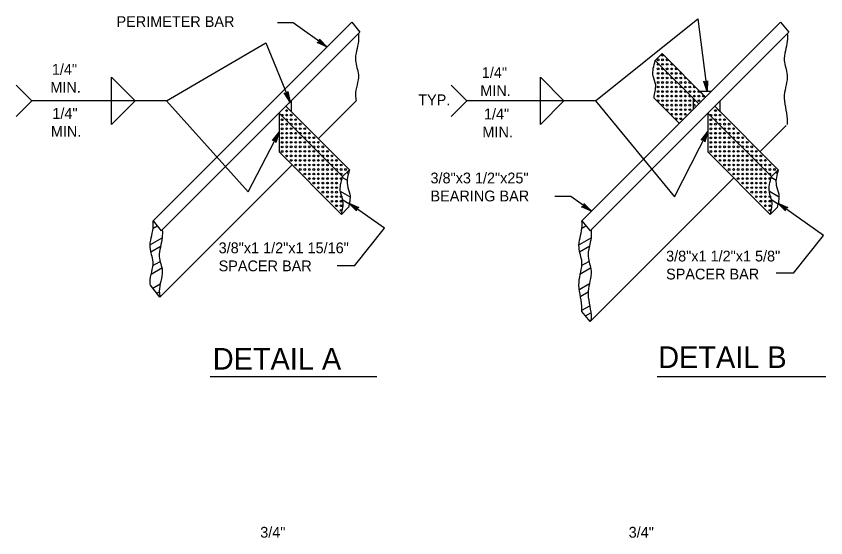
# Model space of a CAD drawing. Extents: x 2087776 to 2104538, y 970919 to 982612.
# Drawn here: x 2097222 to 2097960, y 979201 to 979676 of the extents above; entities that cross this region are included whole.
import ezdxf

# ---------------------------------------------------------------- set-up
doc = ezdxf.new("R2010")
doc.units = 0
doc.layers.add('1', color=7, linetype='Continuous')

msp = doc.modelspace()

# ---------------------------------------------------------------- linework, layer by layer
at = {"layer": '1'}
for p, q in [((2097347.28, 979489.95), (2097528.37, 979671.03)), ((2097474.99, 979670.24), (2097460.67, 979670.24)), ((2097505.74, 979648.4), (2097474.99, 979670.24)), ((2097528.37, 979671.03), (2097535.81, 979661.76)), ((2097738.16, 979489.95), (2097919.25, 979671.03)), ((2097919.25, 979671.03), (2097926.69, 979661.76)), ((2097355.64, 979481.6), (2097535.81, 979661.76)), ((2097746.52, 979481.6), (2097926.69, 979661.76)), ((2097805.01, 979636.07), (2097811.28, 979642.34)), ((2097850.92, 979602.7), (2097811.28, 979642.34)), ((2097844.65, 979596.43), (2097805.01, 979636.07)), ((2097460.04, 979602.7), (2097430.15, 979572.81)), ((2097850.92, 979602.7), (2097821.03, 979572.81)), ((2097359.61, 979599.32), (2097236.84, 979599.32)), ((2097497.92, 979564.81), (2097532.3, 979599.2)), ((2097750.49, 979599.32), (2097633.22, 979599.32)), ((2097750.49, 979599.32), (2097822.52, 979511.91)), ((2097826.94, 979578.72), (2097804.01, 979601.66)), ((2097519.97, 979530.24), (2097462.13, 979588.08)), ((2097462.13, 979587.25), (2097462.13, 979552.65)), ((2097526.23, 979536.5), (2097468.39, 979594.34)), ((2097910.86, 979530.24), (2097853.01, 979588.09)), ((2097853.01, 979587.25), (2097853.01, 979552.66)), ((2097917.12, 979536.5), (2097859.27, 979594.35)), ((2097900.61, 979553), (2097924.4, 979576.81)), ((2097822.52, 979511.91), (2097853.01, 979571.33)), ((2097518.96, 979495.82), (2097462.13, 979552.65)), ((2097909.85, 979495.82), (2097853.01, 979552.66)), ((2097353.49, 979420.39), (2097473.94, 979540.84)), ((2097519.97, 979530.24), (2097526.23, 979536.5)), ((2097910.86, 979530.24), (2097917.12, 979536.5)), ((2097745.61, 979398), (2097876.63, 979529.03)), ((2097558.29, 979483.1), (2097525.83, 979506.15)), ((2097727.9, 979512.05), (2097713.58, 979512.05)), ((2097746.82, 979498.61), (2097727.9, 979512.05)), ((2097958.44, 979476.51), (2097916.71, 979506.15)), ((2097525.22, 979502.08), (2097518.96, 979495.82)), ((2097916.11, 979502.08), (2097909.85, 979495.82)), ((2097347.28, 979489.95), (2097354.72, 979480.68)), ((2097738.16, 979489.95), (2097745.61, 979480.68)), ((2097354.72, 979480.68), (2097355.64, 979481.6)), ((2097530.96, 979448.92), (2097558.29, 979483.1)), ((2097931.11, 979442.34), (2097958.44, 979476.51)), ((2097530.96, 979448.92), (2097515.12, 979448.92)), ((2097931.11, 979442.34), (2097915.27, 979442.34)), ((2097353.49, 979420.39), (2097344.84, 979431.18)), ((2097745.61, 979398), (2097738.16, 979407.28)), ((2097551.15, 979347.85), (2097399.35, 979347.85)), ((2097960.44, 979347.85), (2097806.64, 979347.85))]:
    msp.add_line(p, q, dxfattribs=at)
for points in [[(2097750.49, 979599.32), (2097843.71, 979674.06), (2097852.16, 979607.71)], [(2097505.74, 979648.4), (2097496.7, 979652.57), (2097497.16, 979652.56), (2097497.62, 979652.56), (2097497.96, 979652.71), (2097498.31, 979652.87), (2097498.55, 979653.1), (2097498.78, 979653.34), (2097498.93, 979653.64), (2097499.07, 979653.94), (2097499.1, 979654.32), (2097499.14, 979654.7), (2097498.98, 979655.13), (2097498.82, 979655.56), (2097505.74, 979648.4), (2097498.98, 979655.13), (2097499.14, 979654.7), (2097505.74, 979648.4), (2097499.1, 979654.32), (2097499.07, 979653.94), (2097505.74, 979648.4), (2097498.93, 979653.64), (2097498.78, 979653.34), (2097505.74, 979648.4), (2097498.55, 979653.1), (2097498.31, 979652.87), (2097505.74, 979648.4), (2097497.96, 979652.71), (2097497.62, 979652.56), (2097505.74, 979648.4), (2097497.16, 979652.56)], [(2097359.61, 979599.32), (2097449.94, 979652.23), (2097472.2, 979598.16)], [(2097852.16, 979607.71), (2097849.11, 979617.18), (2097849.41, 979616.84), (2097849.72, 979616.5), (2097850.07, 979616.35), (2097850.42, 979616.2), (2097850.75, 979616.18), (2097851.09, 979616.17), (2097851.4, 979616.27), (2097851.72, 979616.36), (2097852.02, 979616.6), (2097852.32, 979616.83), (2097852.54, 979617.24), (2097852.75, 979617.65), (2097852.16, 979607.71), (2097852.54, 979617.24), (2097852.32, 979616.83), (2097852.16, 979607.71), (2097852.02, 979616.6), (2097851.72, 979616.36), (2097852.16, 979607.71), (2097851.4, 979616.27), (2097851.09, 979616.17), (2097852.16, 979607.71), (2097850.75, 979616.18), (2097850.42, 979616.2), (2097852.16, 979607.71), (2097850.07, 979616.35), (2097849.72, 979616.5), (2097852.16, 979607.71), (2097849.41, 979616.84)], [(2097222.48, 979584.97), (2097236.84, 979599.32), (2097222.48, 979613.67)], [(2097618.86, 979584.97), (2097633.22, 979599.32), (2097618.86, 979613.67)], [(2097472.2, 979598.16), (2097466.78, 979606.51), (2097467.16, 979606.26), (2097467.55, 979606.01), (2097467.93, 979605.96), (2097468.3, 979605.9), (2097468.63, 979605.98), (2097468.95, 979606.05), (2097469.24, 979606.23), (2097469.52, 979606.4), (2097469.75, 979606.71), (2097469.98, 979607.01), (2097470.07, 979607.46), (2097470.17, 979607.91), (2097472.2, 979598.16), (2097470.07, 979607.46), (2097469.98, 979607.01), (2097472.2, 979598.16), (2097469.75, 979606.71), (2097469.52, 979606.4), (2097472.2, 979598.16), (2097469.24, 979606.23), (2097468.95, 979606.05), (2097472.2, 979598.16), (2097468.63, 979605.98), (2097468.3, 979605.9), (2097472.2, 979598.16), (2097467.93, 979605.96), (2097467.55, 979606.01), (2097472.2, 979598.16), (2097467.16, 979606.26)], [(2097359.61, 979599.32), (2097434.07, 979516.21), (2097462.13, 979570.87)], [(2097462.13, 979570.87), (2097459.29, 979561.33), (2097459.23, 979561.78), (2097459.17, 979562.24), (2097458.97, 979562.56), (2097458.76, 979562.88), (2097458.5, 979563.08), (2097458.23, 979563.28), (2097457.91, 979563.38), (2097457.6, 979563.48), (2097457.22, 979563.46), (2097456.84, 979563.44), (2097456.43, 979563.22), (2097456.03, 979563), (2097462.13, 979570.87), (2097456.43, 979563.22), (2097456.84, 979563.44), (2097462.13, 979570.87), (2097457.22, 979563.46), (2097457.6, 979563.48), (2097462.13, 979570.87), (2097457.91, 979563.38), (2097458.23, 979563.28), (2097462.13, 979570.87), (2097458.5, 979563.08), (2097458.76, 979562.88), (2097462.13, 979570.87), (2097458.97, 979562.56), (2097459.17, 979562.24), (2097462.13, 979570.87), (2097459.23, 979561.78)], [(2097853.01, 979571.33), (2097850.18, 979561.79), (2097850.12, 979562.24), (2097850.06, 979562.7), (2097849.85, 979563.02), (2097849.65, 979563.34), (2097849.38, 979563.54), (2097849.12, 979563.74), (2097848.8, 979563.84), (2097848.48, 979563.94), (2097848.1, 979563.92), (2097847.72, 979563.89), (2097847.32, 979563.68), (2097846.91, 979563.46), (2097853.01, 979571.33), (2097847.32, 979563.68), (2097847.72, 979563.89), (2097853.01, 979571.33), (2097848.1, 979563.92), (2097848.48, 979563.94), (2097853.01, 979571.33), (2097848.8, 979563.84), (2097849.12, 979563.74), (2097853.01, 979571.33), (2097849.38, 979563.54), (2097849.65, 979563.34), (2097853.01, 979571.33), (2097849.85, 979563.02), (2097850.06, 979562.7), (2097853.01, 979571.33), (2097850.12, 979562.24)], [(2097524.41, 979526.7), (2097519.74, 979529.39)], [(2097525.2, 979533.06), (2097523.67, 979533.94)], [(2097915.3, 979526.7), (2097910.63, 979529.4)], [(2097916.08, 979533.07), (2097914.56, 979533.94)], [(2097526.48, 979511.86), (2097518.12, 979516.7)], [(2097917.36, 979511.87), (2097909.01, 979516.7)], [(2097525.67, 979505.51), (2097520.21, 979508.66)], [(2097525.83, 979506.15), (2097534.87, 979501.98), (2097534.41, 979501.99), (2097533.95, 979501.99), (2097533.6, 979501.84), (2097533.25, 979501.68), (2097533.02, 979501.45), (2097532.78, 979501.22), (2097532.64, 979500.92), (2097532.49, 979500.61), (2097532.46, 979500.23), (2097532.43, 979499.85), (2097532.59, 979499.42), (2097532.74, 979498.99), (2097525.83, 979506.15), (2097532.59, 979499.42), (2097532.43, 979499.85), (2097525.83, 979506.15), (2097532.46, 979500.23), (2097532.49, 979500.61), (2097525.83, 979506.15), (2097532.64, 979500.92), (2097532.78, 979501.22), (2097525.83, 979506.15), (2097533.02, 979501.45), (2097533.25, 979501.68), (2097525.83, 979506.15), (2097533.6, 979501.84), (2097533.95, 979501.99), (2097525.83, 979506.15), (2097534.41, 979501.99)], [(2097916.55, 979505.52), (2097911.09, 979508.67)], [(2097916.71, 979506.15), (2097925.75, 979501.98), (2097925.29, 979501.99), (2097924.83, 979501.99), (2097924.48, 979501.84), (2097924.13, 979501.68), (2097923.9, 979501.45), (2097923.66, 979501.22), (2097923.52, 979500.92), (2097923.37, 979500.61), (2097923.34, 979500.23), (2097923.31, 979499.85), (2097923.47, 979499.42), (2097923.62, 979498.99), (2097916.71, 979506.15), (2097923.47, 979499.42), (2097923.31, 979499.85), (2097916.71, 979506.15), (2097923.34, 979500.23), (2097923.37, 979500.61), (2097916.71, 979506.15), (2097923.52, 979500.92), (2097923.66, 979501.22), (2097916.71, 979506.15), (2097923.9, 979501.45), (2097924.13, 979501.68), (2097916.71, 979506.15), (2097924.48, 979501.84), (2097924.83, 979501.99), (2097916.71, 979506.15), (2097925.29, 979501.99)], [(2097746.82, 979498.61), (2097737.78, 979502.78), (2097738.24, 979502.77), (2097738.7, 979502.77), (2097739.05, 979502.92), (2097739.39, 979503.08), (2097739.63, 979503.31), (2097739.87, 979503.55), (2097740.01, 979503.85), (2097740.15, 979504.15), (2097740.19, 979504.53), (2097740.22, 979504.91), (2097740.06, 979505.34), (2097739.9, 979505.77), (2097746.82, 979498.61), (2097740.06, 979505.34), (2097740.22, 979504.91), (2097746.82, 979498.61), (2097740.19, 979504.53), (2097740.15, 979504.15), (2097746.82, 979498.61), (2097740.01, 979503.85), (2097739.87, 979503.55), (2097746.82, 979498.61), (2097739.63, 979503.31), (2097739.39, 979503.08), (2097746.82, 979498.61), (2097739.05, 979502.92), (2097738.7, 979502.77), (2097746.82, 979498.61), (2097738.24, 979502.77)], [(2097347.22, 979483.3), (2097350.92, 979485.44)], [(2097738.11, 979483.3), (2097741.8, 979485.44)], [(2097355.03, 979480.99), (2097355.64, 979481.34)], [(2097745.91, 979480.99), (2097746.52, 979481.34)], [(2097345.04, 979468.4), (2097355.54, 979474.47)], [(2097735.92, 979468.4), (2097746.42, 979474.47)], [(2097345.11, 979461.63), (2097354.62, 979467.12)], [(2097735.99, 979461.63), (2097745.5, 979467.12)], [(2097345.42, 979441.35), (2097355.21, 979446.99)], [(2097346.97, 979449.06), (2097353.58, 979452.88)], [(2097736.3, 979441.35), (2097746.09, 979446.99)], [(2097737.85, 979449.06), (2097744.46, 979452.88)], [(2097346.93, 979428.58), (2097353.6, 979432.43)], [(2097736.3, 979427.71), (2097744.48, 979432.43)], [(2097350.66, 979423.92), (2097353, 979425.27)], [(2097737.1, 979421.35), (2097743.88, 979425.27)], [(2097738.15, 979408.32), (2097745.5, 979412.56)], [(2097741.33, 979403.34), (2097746.2, 979406.14)], [(2097745.07, 979398.67), (2097746.51, 979399.51)]]:
    msp.add_lwpolyline(points, dxfattribs=at)
for points in [[(2097309.38, 979620.84), (2097330.9, 979599.32), (2097309.38, 979577.79)], [(2097700.26, 979620.84), (2097721.78, 979599.32), (2097700.26, 979577.79)], [(2097850.92, 979602.7), (2097855.93, 979607.71), (2097845.9, 979607.71)], [(2097468.39, 979594.34), (2097473.4, 979589.33), (2097473.4, 979599.36)], [(2097844.65, 979596.43), (2097839.64, 979601.44), (2097839.64, 979591.42)], [(2097859.27, 979594.35), (2097864.28, 979589.34), (2097864.28, 979599.36)]]:
    msp.add_lwpolyline(points, close=True, dxfattribs=at)
for centre in [(2097811.68, 979640.79), (2097807.54, 979636.66), (2097807.54, 979632.52), (2097811.68, 979636.66), (2097811.68, 979632.52), (2097815.81, 979636.66), (2097815.81, 979632.52), (2097819.95, 979632.52), (2097807.54, 979628.39), (2097807.54, 979624.26), (2097811.68, 979628.39), (2097811.68, 979624.26), (2097815.81, 979628.39), (2097815.81, 979624.26), (2097819.95, 979628.39), (2097819.95, 979624.26), (2097824.08, 979628.39), (2097824.08, 979624.26), (2097828.21, 979624.26), (2097807.54, 979620.12), (2097807.54, 979615.99), (2097811.68, 979620.12), (2097811.68, 979615.99), (2097815.81, 979620.12), (2097815.81, 979615.99), (2097819.95, 979620.12), (2097819.95, 979615.99), (2097824.08, 979620.12), (2097824.08, 979615.99), (2097828.21, 979620.12), (2097828.21, 979615.99), (2097832.35, 979620.12), (2097832.35, 979615.99), (2097836.48, 979615.99), (2097807.54, 979611.85), (2097811.68, 979611.85), (2097815.81, 979611.85), (2097819.95, 979611.85), (2097824.08, 979611.85), (2097828.21, 979611.85), (2097832.35, 979611.85), (2097836.48, 979611.85), (2097840.61, 979611.85), (2097807.54, 979607.72), (2097807.54, 979603.59), (2097811.68, 979607.72), (2097811.68, 979603.59), (2097815.81, 979607.72), (2097815.81, 979603.59), (2097819.95, 979607.72), (2097819.95, 979603.59), (2097824.08, 979607.72), (2097824.08, 979603.59), (2097828.21, 979607.72), (2097828.21, 979603.59), (2097832.35, 979607.72), (2097832.35, 979603.59), (2097836.48, 979607.72), (2097836.48, 979603.59), (2097840.61, 979607.72), (2097840.61, 979603.59), (2097844.75, 979607.72), (2097844.75, 979603.59), (2097848.88, 979603.59), (2097807.54, 979599.45), (2097811.68, 979599.45), (2097811.68, 979595.32), (2097815.81, 979599.45), (2097815.81, 979595.32), (2097819.95, 979599.45), (2097819.95, 979595.32), (2097824.08, 979599.45), (2097824.08, 979595.32), (2097828.21, 979599.45), (2097828.21, 979595.32), (2097832.35, 979599.45), (2097832.35, 979595.32), (2097836.48, 979599.45), (2097836.48, 979595.32), (2097840.61, 979599.45), (2097840.61, 979595.32), (2097844.75, 979599.45), (2097468.99, 979590.42), (2097468.99, 979586.29), (2097473.12, 979586.29), (2097815.81, 979591.19), (2097819.95, 979591.19), (2097819.95, 979587.05), (2097824.08, 979591.19), (2097824.08, 979587.05), (2097828.21, 979591.19), (2097828.21, 979587.05), (2097832.35, 979591.19), (2097832.35, 979587.05), (2097836.48, 979591.19), (2097859.87, 979590.43), (2097859.87, 979586.29), (2097864.01, 979586.29), (2097464.82, 979586.18), (2097464.82, 979582.04), (2097468.99, 979582.15), (2097473.12, 979582.15), (2097477.26, 979582.15), (2097824.08, 979582.92), (2097828.21, 979582.92), (2097855.7, 979586.18), (2097855.7, 979582.05), (2097859.87, 979582.16), (2097864.01, 979582.16), (2097868.14, 979582.16), (2097464.82, 979577.91), (2097464.82, 979573.78), (2097468.99, 979578.02), (2097468.99, 979573.88), (2097473.12, 979578.02), (2097473.12, 979573.88), (2097477.26, 979578.02), (2097477.26, 979573.88), (2097481.39, 979578.02), (2097481.39, 979573.88), (2097485.52, 979573.88), (2097855.7, 979577.92), (2097855.7, 979573.78), (2097859.87, 979578.02), (2097859.87, 979573.89), (2097864.01, 979578.02), (2097864.01, 979573.89), (2097868.14, 979578.02), (2097868.14, 979573.89), (2097872.28, 979578.02), (2097872.28, 979573.89), (2097876.41, 979573.89), (2097464.82, 979569.64), (2097464.82, 979565.51), (2097468.99, 979569.75), (2097468.99, 979565.62), (2097473.12, 979569.75), (2097473.12, 979565.62), (2097477.26, 979569.75), (2097477.26, 979565.62), (2097481.39, 979569.75), (2097481.39, 979565.62), (2097485.52, 979569.75), (2097485.52, 979565.62), (2097489.66, 979569.75), (2097489.66, 979565.62), (2097493.79, 979565.62), (2097855.7, 979569.65), (2097855.7, 979565.51), (2097859.87, 979569.76), (2097859.87, 979565.62), (2097864.01, 979569.76), (2097864.01, 979565.62), (2097868.14, 979569.76), (2097868.14, 979565.62), (2097872.28, 979569.76), (2097872.28, 979565.62), (2097876.41, 979569.76), (2097876.41, 979565.62), (2097880.54, 979569.76), (2097880.54, 979565.62), (2097884.68, 979565.62), (2097464.82, 979561.37), (2097464.82, 979557.24), (2097468.99, 979561.48), (2097468.99, 979557.35), (2097473.12, 979561.48), (2097473.12, 979557.35), (2097477.26, 979561.48), (2097477.26, 979557.35), (2097481.39, 979561.48), (2097481.39, 979557.35), (2097485.52, 979561.48), (2097485.52, 979557.35), (2097489.66, 979561.48), (2097489.66, 979557.35), (2097493.79, 979561.48), (2097493.79, 979557.35), (2097497.93, 979561.48), (2097497.93, 979557.35), (2097502.06, 979557.35), (2097855.7, 979561.38), (2097855.7, 979557.25), (2097859.87, 979561.49), (2097859.87, 979557.35), (2097864.01, 979561.49), (2097864.01, 979557.35), (2097868.14, 979561.49), (2097868.14, 979557.35), (2097872.28, 979561.49), (2097872.28, 979557.35), (2097876.41, 979561.49), (2097876.41, 979557.35), (2097880.54, 979561.49), (2097880.54, 979557.35), (2097884.68, 979561.49), (2097884.68, 979557.35), (2097888.81, 979561.49), (2097888.81, 979557.35), (2097892.95, 979557.35), (2097464.82, 979553.11), (2097468.99, 979553.22), (2097473.12, 979553.22), (2097477.26, 979553.22), (2097481.39, 979553.22), (2097485.52, 979553.22), (2097489.66, 979553.22), (2097493.79, 979553.22), (2097497.93, 979553.22), (2097502.06, 979553.22), (2097506.19, 979553.22), (2097855.7, 979553.11), (2097859.87, 979553.22), (2097864.01, 979553.22), (2097868.14, 979553.22), (2097872.28, 979553.22), (2097876.41, 979553.22), (2097880.54, 979553.22), (2097884.68, 979553.22), (2097888.81, 979553.22), (2097892.95, 979553.22), (2097897.08, 979553.22), (2097468.99, 979549.08), (2097473.12, 979549.08), (2097473.12, 979544.95), (2097477.26, 979549.08), (2097477.26, 979544.95), (2097481.39, 979549.08), (2097481.39, 979544.95), (2097485.52, 979549.08), (2097485.52, 979544.95), (2097489.66, 979549.08), (2097489.66, 979544.95), (2097493.79, 979549.08), (2097493.79, 979544.95), (2097497.93, 979549.08), (2097497.93, 979544.95), (2097502.06, 979549.08), (2097502.06, 979544.95), (2097506.19, 979549.08), (2097506.19, 979544.95), (2097510.33, 979549.08), (2097510.33, 979544.95), (2097514.46, 979544.95), (2097859.87, 979549.09), (2097864.01, 979549.09), (2097864.01, 979544.95), (2097868.14, 979549.09), (2097868.14, 979544.95), (2097872.28, 979549.09), (2097872.28, 979544.95), (2097876.41, 979549.09), (2097876.41, 979544.95), (2097880.54, 979549.09), (2097880.54, 979544.95), (2097884.68, 979549.09), (2097884.68, 979544.95), (2097888.81, 979549.09), (2097888.81, 979544.95), (2097892.95, 979549.09), (2097892.95, 979544.95), (2097897.08, 979549.09), (2097897.08, 979544.95), (2097901.21, 979549.09), (2097901.21, 979544.95), (2097905.35, 979544.95), (2097477.26, 979540.81), (2097481.39, 979540.81), (2097481.39, 979536.68), (2097485.52, 979540.81), (2097485.52, 979536.68), (2097489.66, 979540.81), (2097489.66, 979536.68), (2097493.79, 979540.81), (2097493.79, 979536.68), (2097497.93, 979540.81), (2097497.93, 979536.68), (2097502.06, 979540.81), (2097502.06, 979536.68), (2097506.19, 979540.81), (2097506.19, 979536.68), (2097510.33, 979540.81), (2097510.33, 979536.68), (2097514.46, 979540.81), (2097514.46, 979536.68), (2097518.6, 979540.81), (2097518.6, 979536.68), (2097522.73, 979536.68), (2097868.14, 979540.82), (2097872.28, 979540.82), (2097872.28, 979536.68), (2097876.41, 979540.82), (2097876.41, 979536.68), (2097880.54, 979540.82), (2097880.54, 979536.68), (2097884.68, 979540.82), (2097884.68, 979536.68), (2097888.81, 979540.82), (2097888.81, 979536.68), (2097892.95, 979540.82), (2097892.95, 979536.68), (2097897.08, 979540.82), (2097897.08, 979536.68), (2097901.21, 979540.82), (2097901.21, 979536.68), (2097905.35, 979540.82), (2097905.35, 979536.68), (2097909.48, 979540.82), (2097909.48, 979536.68), (2097913.61, 979536.68), (2097485.52, 979532.55), (2097489.66, 979532.55), (2097489.66, 979528.41), (2097493.79, 979532.55), (2097493.79, 979528.41), (2097497.93, 979532.55), (2097497.93, 979528.41), (2097502.06, 979532.55), (2097502.06, 979528.41), (2097506.19, 979532.55), (2097506.19, 979528.41), (2097510.33, 979532.55), (2097510.33, 979528.41), (2097514.46, 979532.55), (2097514.46, 979528.41), (2097518.6, 979532.55), (2097518.6, 979528.41), (2097876.41, 979532.55), (2097880.54, 979532.55), (2097880.54, 979528.42), (2097884.68, 979532.55), (2097884.68, 979528.42), (2097888.81, 979532.55), (2097888.81, 979528.42), (2097892.95, 979532.55), (2097892.95, 979528.42), (2097897.08, 979532.55), (2097897.08, 979528.42), (2097901.21, 979532.55), (2097901.21, 979528.42), (2097905.35, 979532.55), (2097905.35, 979528.42), (2097909.48, 979532.55), (2097909.48, 979528.42), (2097493.79, 979524.28), (2097497.93, 979524.28), (2097497.93, 979520.14), (2097502.06, 979524.28), (2097502.06, 979520.14), (2097506.19, 979524.28), (2097506.19, 979520.14), (2097510.33, 979524.28), (2097510.33, 979520.14), (2097514.46, 979524.28), (2097514.46, 979520.14), (2097884.68, 979524.28), (2097888.81, 979524.28), (2097888.81, 979520.15), (2097892.95, 979524.28), (2097892.95, 979520.15), (2097897.08, 979524.28), (2097897.08, 979520.15), (2097901.21, 979524.28), (2097901.21, 979520.15), (2097905.35, 979524.28), (2097905.35, 979520.15), (2097502.06, 979516.01), (2097506.19, 979516.01), (2097510.33, 979516.01), (2097514.46, 979516.01), (2097892.95, 979516.02), (2097897.08, 979516.02), (2097901.21, 979516.02), (2097905.35, 979516.02), (2097506.19, 979511.88), (2097510.33, 979511.88), (2097510.33, 979507.74), (2097514.46, 979511.88), (2097514.46, 979507.74), (2097518.6, 979511.88), (2097518.6, 979507.74), (2097897.08, 979511.88), (2097901.21, 979511.88), (2097901.21, 979507.75), (2097905.35, 979511.88), (2097905.35, 979507.75), (2097909.48, 979511.88), (2097909.48, 979507.75), (2097514.46, 979503.61), (2097518.6, 979503.61), (2097518.6, 979499.48), (2097905.35, 979503.61), (2097909.48, 979503.61), (2097909.48, 979499.48)]:
    msp.add_circle(centre, 0.786, dxfattribs=at)
for points in [[(2097534.44, 979660.4), (2097534.38, 979653.62), (2097531.75, 979636.08), (2097534.38, 979622.92), (2097531.75, 979604.5), (2097532.3, 979599.2)], [(2097925.32, 979660.4), (2097925.26, 979653.62), (2097922.63, 979636.08), (2097925.26, 979622.92), (2097922.63, 979604.5), (2097925.26, 979582.57), (2097925.32, 979577.72)], [(2097804.01, 979601.66), (2097804, 979602.1), (2097805.37, 979613.79), (2097803.17, 979621.87), (2097805.01, 979636.07)], [(2097526.23, 979536.5), (2097524.39, 979522.3), (2097526.6, 979514.22), (2097525.23, 979502.07)], [(2097917.12, 979536.5), (2097915.28, 979522.3), (2097917.48, 979514.22), (2097916.12, 979502.08)], [(2097518.96, 979495.82), (2097520.34, 979507.95), (2097518.12, 979516.04), (2097519.97, 979530.24)], [(2097909.85, 979495.82), (2097911.22, 979507.95), (2097909.01, 979516.04), (2097910.86, 979530.24)], [(2097344.84, 979431.18), (2097344.6, 979434.05), (2097347.22, 979452.47), (2097344.6, 979465.62), (2097347.22, 979483.17), (2097347.28, 979489.95)], [(2097738.16, 979407.28), (2097738.11, 979412.12), (2097735.48, 979434.05), (2097738.11, 979452.47), (2097735.48, 979465.62), (2097738.11, 979483.17), (2097738.16, 979489.95)], [(2097355.64, 979481.6), (2097355.58, 979474.82), (2097352.94, 979457.28), (2097355.58, 979444.12), (2097352.94, 979425.7), (2097353.49, 979420.39)], [(2097746.52, 979481.6), (2097746.46, 979474.82), (2097743.82, 979457.28), (2097746.46, 979444.12), (2097743.82, 979425.7), (2097746.46, 979403.77), (2097746.52, 979398.92)]]:
    msp.add_spline(points, degree=3, dxfattribs=at)

# ---------------------------------------------------------------- texts
for s, height, p in [('PERIMETER BAR', 9.8425, (2097313.91, 979666.6)), ('1/4"', 9.843, (2097255.02, 979623.1)), ('1/4"', 9.843, (2097646.9, 979620.1)), ('MIN.', 9.843, (2097253.62, 979606.7)), ('MIN.', 9.843, (2097645.5, 979603.7)), ('TYP.', 9.843, (2097588.94, 979595.29)), ('1/4"', 9.843, (2097255.46, 979582.87)), ('1/4"', 9.843, (2097648.84, 979582.37)), ('MIN.', 9.843, (2097254.07, 979566.47)), ('MIN.', 9.843, (2097647.45, 979565.97)), ('3/8"x3 1/2"x25"', 9.8425, (2097600.11, 979524.03)), ('BEARING BAR', 9.8425, (2097600.11, 979507.63)), ('3/8"x1 1/2"x1 15/16"', 9.8425, (2097407.01, 979460.33)), ('3/8"x1 1/2"x1 5/8"', 9.8425, (2097814.86, 979452.86)), ('SPACER BAR', 9.843, (2097407.01, 979443.92)), ('SPACER BAR', 9.843, (2097814.86, 979436.46)), ('3/4"', 9.843, (2097444.92, 979201.1)), ('3/4"', 9.843, (2097780.75, 979201.1))]:
    msp.add_text(s, height=height, dxfattribs=at).set_placement(p)
for s, p in [('DETAIL A', (2097401.68, 979354.31)), ('DETAIL B', (2097807.7, 979355.8))]:
    msp.add_text(s, height=19.685, rotation=360, dxfattribs=at).set_placement(p)

doc.saveas('drawing.dxf')
